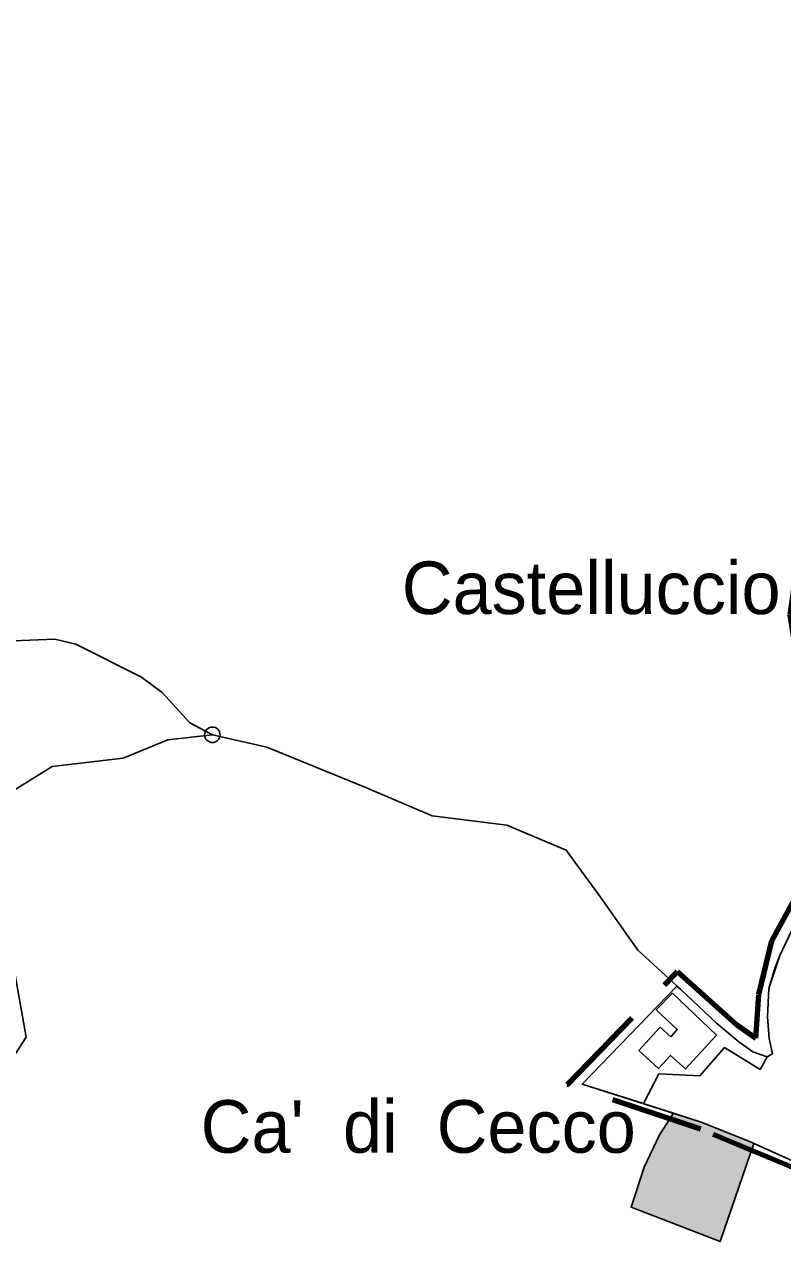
# Model space of a CAD drawing. Extents: x 645880 to 658994, y 884400 to 894744.
# Drawn here: x 653901.2 to 654146.6, y 890519.3 to 890913.2 of the extents above; entities that cross this region are included whole.
import ezdxf
from ezdxf.enums import TextEntityAlignment as Align

# ---------------------------------------------------------------- set-up
doc = ezdxf.new("R2010")
doc.units = 0
doc.header["$LTSCALE"] = 10
doc.header["$PDMODE"] = 32
doc.header["$PDSIZE"] = 5
doc.linetypes.add('MEDIUM_DASHED', pattern=[4.5, 3, -1.5])
for name, color, linetype, lineweight in [('1', 7, 'Continuous', 25), ('15', 7, 'MEDIUM_DASHED', 100), ('16', 7, 'Continuous', 25), ('18', 7, 'Continuous', 25), ('9', 7, 'Continuous', 25)]:
    doc.layers.add(name, color=color, linetype=linetype, lineweight=lineweight)
doc.layers.add('60', color=7, linetype='Continuous')

msp = doc.modelspace()

# ---------------------------------------------------------------- hatches: boundary and pattern name
at = {"layer": '9'}
msp.add_hatch(color=256, dxfattribs=at).paths.add_polyline_path([(654111.21, 890560.89), (654120.2, 890558.01), (654135.61, 890551.82), (654137.26, 890551.08), (654126.37, 890519.34), (654097.54, 890530.53), (654101.74, 890543.49), (654106.73, 890553.93)])

# ---------------------------------------------------------------- linework, layer by layer
at = {"layer": '1'}
for points in [[(654144.11, 890608.07), (654145.66, 890611.95), (654149.52, 890620.1), (654158.67, 890641.88), (654164.31, 890663.48)], [(654141.58, 890579.18), (654143.33, 890580.16), (654142.26, 890585.06), (654141.64, 890592.1), (654142.09, 890601.25), (654144.11, 890608.07)], [(654141.58, 890579.18), (654136.98, 890580.78), (654132.38, 890583.96), (654125.2, 890590.08), (654113.68, 890600.96), (654112.31, 890602.06), (654081.73, 890570.35), (654101.53, 890564)], [(654184.07, 890533.76), (654182.85, 890530.54), (654180.04, 890526.47), (654175.88, 890523.1), (654170.75, 890520.27), (654151.22, 890533.37), (654156.04, 890542.7), (654135.61, 890551.82), (654120.2, 890558.01), (654081.73, 890570.35), (654112.31, 890602.06), (654113.68, 890600.96), (654125.2, 890590.08), (654132.38, 890583.96)], [(654101.53, 890564), (654106.51, 890573.59), (654119.81, 890573.02), (654127.81, 890582.15), (654139.35, 890575.07), (654141.58, 890579.18)], [(654132.38, 890583.96), (654136.98, 890580.78), (654141.58, 890579.18)]]:
    msp.add_lwpolyline(points, dxfattribs=at)
msp.add_lwpolyline([(654110.91, 890599.77), (654105.65, 890594.31), (654112.48, 890587.96), (654110.35, 890585.64), (654106.99, 890588.73), (654100.05, 890581.18), (654106.39, 890575.36), (654110.29, 890579.61), (654115.09, 890575.21), (654125.16, 890586.19)], close=True, dxfattribs=at)
at = {"layer": '15'}
msp.add_lwpolyline([(654151.82, 890542.52), (654120.09, 890555.69), (654076.98, 890570.23), (654112.59, 890606.79), (654131.8, 890589.45), (654137.89, 890585.23), (654138.82, 890599.29), (654143.04, 890616.63), (654151.47, 890632.1), (654165.04, 890675.18), (654152.49, 890700.29), (654148.99, 890722.18), (654151.55, 890740.01), (654187.59, 890892.26), (654198.8, 890949.95)], dxfattribs=at)
at = {"layer": '16'}
for points in [[(653897.6, 890713.71), (653911.09, 890714.24), (653917.9, 890712.71), (653939.09, 890702.01), (653945.86, 890697.05), (653954.75, 890687.24), (653962.06, 890683.35)], [(654113.68, 890600.96), (654099.76, 890613.66), (654087.65, 890630.82), (654076.54, 890645.97), (654057.37, 890654.05), (654033.15, 890657.08), (654011.95, 890666.17), (653979.65, 890679.3), (653962.06, 890683.35), (653947.68, 890681.68), (653933.22, 890675.76), (653910.22, 890673.13), (653880.64, 890654.7)], [(653962.06, 890683.35), (653979.65, 890679.3), (654011.95, 890666.17), (654033.15, 890657.08), (654057.37, 890654.05), (654076.54, 890645.97), (654087.65, 890630.82), (654099.76, 890613.66), (654113.68, 890600.96), (654125.2, 890590.08), (654132.38, 890583.96)], [(654143.33, 890580.16), (654142.26, 890585.06), (654141.64, 890592.1), (654142.09, 890601.25), (654145.66, 890611.95), (654149.52, 890620.1), (654158.67, 890641.88), (654164.31, 890663.48)], [(653897.59, 890609.27), (653901.81, 890585.53), (653894.43, 890574.19)], [(654180.04, 890526.47), (654175.88, 890523.1), (654170.75, 890520.27), (654151.22, 890533.37), (654156.04, 890542.7), (654137.26, 890551.08), (654126.37, 890519.34), (654097.54, 890530.53), (654101.74, 890543.49), (654106.73, 890553.93), (654111.21, 890560.89), (654081.73, 890570.35), (654112.31, 890602.06), (654113.68, 890600.96)], [(654132.38, 890583.96), (654136.98, 890580.78), (654141.58, 890579.18), (654143.33, 890580.16)]]:
    msp.add_lwpolyline(points, dxfattribs=at)
msp.add_point((653962.06, 890683.35), dxfattribs=at)
at = {"layer": '18'}
for points in [[(653880.64, 890654.7), (653910.22, 890673.13), (653933.22, 890675.76), (653947.68, 890681.68), (653962.06, 890683.35), (653954.75, 890687.24), (653945.86, 890697.05), (653939.09, 890702.01), (653917.9, 890712.71), (653911.09, 890714.24), (653897.6, 890713.71)], [(653894.43, 890574.19), (653901.81, 890585.53), (653897.59, 890609.27)]]:
    msp.add_lwpolyline(points, dxfattribs=at)
at = {"layer": '9'}
msp.add_lwpolyline([(654111.21, 890560.89), (654120.2, 890558.01), (654135.61, 890551.82), (654137.26, 890551.08), (654126.37, 890519.34), (654097.54, 890530.53), (654101.74, 890543.49), (654106.73, 890553.93)], close=True, dxfattribs=at)

# ---------------------------------------------------------------- texts
at = {"layer": '60'}
for s, p in [('Castelluccio', (654084.63, 890722.41)), ("Ca'  di  Cecco", (654028.67, 890548.11))]:
    msp.add_text(s, height=17, dxfattribs=at).set_placement(p, align=Align.CENTER)

doc.saveas('drawing.dxf')
